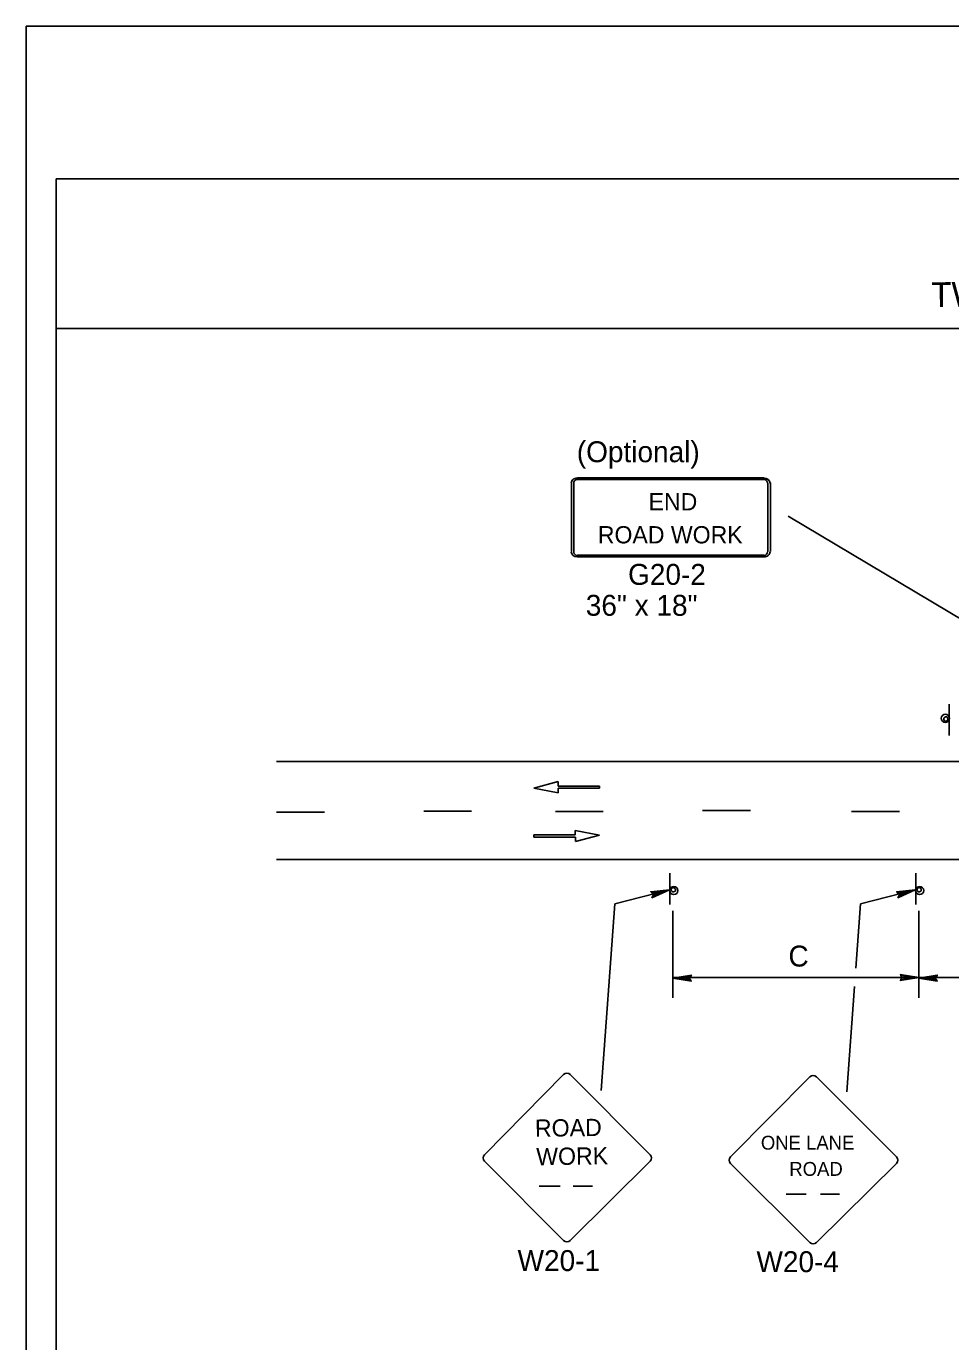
# Model space of a CAD drawing. Extents: x -14145 to -13521, y 30244 to 30661.
# Drawn here: x -13790.17 to -13780.9, y 30518.11 to 30531.31 of the extents above; entities that cross this region are included whole.
import ezdxf

# ---------------------------------------------------------------- set-up
doc = ezdxf.new("R2010")
doc.units = 0
for name, color, linetype in [('1', 7, 'Continuous'), ('10', 7, 'Continuous'), ('2', 7, 'Continuous'), ('3', 7, 'Continuous'), ('4', 7, 'Continuous'), ('61', 7, 'Continuous')]:
    doc.layers.add(name, color=color, linetype=linetype)

msp = doc.modelspace()

# ---------------------------------------------------------------- linework, layer by layer
at = {"layer": '1'}
for p, q in [((-13784.706, 30526.727), (-13784.706, 30526.039)), ((-13784.681, 30526.727), (-13784.681, 30526.039)), ((-13782.772, 30526.778), (-13784.645, 30526.778)), ((-13782.772, 30526.778), (-13784.645, 30526.778)), ((-13782.772, 30526.763), (-13784.645, 30526.763)), ((-13782.772, 30526.763), (-13784.645, 30526.763)), ((-13782.736, 30526.039), (-13782.736, 30526.727)), ((-13782.711, 30526.039), (-13782.711, 30526.727)), ((-13784.645, 30526.002), (-13782.772, 30526.002)), ((-13784.645, 30525.987), (-13782.772, 30525.987)), ((-13780.917, 30524.195), (-13780.917, 30524.507)), ((-13780.917, 30524.195), (-13780.917, 30524.507)), ((-13787.663, 30523.935), (-13761.383, 30523.935)), ((-13784.84, 30523.732), (-13785.082, 30523.666)), ((-13785.082, 30523.666), (-13784.838, 30523.62)), ((-13784.84, 30523.687), (-13784.84, 30523.732)), ((-13784.424, 30523.687), (-13784.84, 30523.687)), ((-13784.838, 30523.62), (-13784.838, 30523.665)), ((-13784.838, 30523.665), (-13784.424, 30523.665)), ((-13784.424, 30523.665), (-13784.424, 30523.687)), ((-13787.183, 30523.425), (-13787.663, 30523.425)), ((-13785.707, 30523.437), (-13786.187, 30523.437)), ((-13784.387, 30523.431), (-13784.867, 30523.431)), ((-13782.911, 30523.443), (-13783.391, 30523.443)), ((-13781.417, 30523.431), (-13781.897, 30523.431)), ((-13784.668, 30523.197), (-13785.082, 30523.197)), ((-13785.082, 30523.197), (-13785.082, 30523.175)), ((-13785.082, 30523.175), (-13784.665, 30523.175)), ((-13784.424, 30523.196), (-13784.668, 30523.242)), ((-13784.668, 30523.242), (-13784.668, 30523.197)), ((-13784.665, 30523.13), (-13784.424, 30523.196)), ((-13784.665, 30523.175), (-13784.665, 30523.13)), ((-13787.663, 30522.951), (-13761.383, 30522.951)), ((-13783.718, 30522.812), (-13783.718, 30522.5)), ((-13783.718, 30522.812), (-13783.718, 30522.5)), ((-13781.252, 30522.812), (-13781.252, 30522.5)), ((-13781.252, 30522.812), (-13781.252, 30522.5)), ((-13784.271, 30522.505), (-13783.724, 30522.645)), ((-13781.805, 30522.505), (-13781.258, 30522.645)), ((-13784.409, 30520.635), (-13784.271, 30522.505)), ((-13781.853, 30521.862), (-13781.805, 30522.505)), ((-13783.688, 30521.563), (-13783.688, 30522.437)), ((-13781.222, 30521.563), (-13781.222, 30522.437)), ((-13781.222, 30521.767), (-13783.688, 30521.767)), ((-13778.756, 30521.767), (-13781.222, 30521.767)), ((-13781.944, 30520.622), (-13781.866, 30521.676)), ((-13784.784, 30520.793), (-13785.579, 30519.99)), ((-13783.915, 30519.99), (-13784.718, 30520.793)), ((-13782.314, 30520.772), (-13783.109, 30519.969)), ((-13781.445, 30519.969), (-13782.248, 30520.772)), ((-13785.579, 30519.924), (-13784.784, 30519.129)), ((-13784.718, 30519.129), (-13783.915, 30519.924)), ((-13783.109, 30519.903), (-13782.314, 30519.108)), ((-13782.248, 30519.108), (-13781.445, 30519.903)), ((-13785.031, 30519.676), (-13784.82, 30519.676)), ((-13784.688, 30519.676), (-13784.495, 30519.676)), ((-13782.552, 30519.595), (-13782.352, 30519.595)), ((-13782.209, 30519.595), (-13782.016, 30519.595))]:
    msp.add_line(p, q, dxfattribs=at)
for points in [[(-13783.904, 30522.621), (-13783.892, 30522.609), (-13783.724, 30522.645), (-13783.904, 30522.621), (-13783.91, 30522.627), (-13783.724, 30522.645), (-13783.886, 30522.591), (-13783.892, 30522.579), (-13783.724, 30522.645), (-13783.898, 30522.567), (-13783.892, 30522.579)], [(-13781.438, 30522.621), (-13781.426, 30522.609), (-13781.258, 30522.645), (-13781.438, 30522.621), (-13781.444, 30522.627), (-13781.258, 30522.645), (-13781.42, 30522.591), (-13781.426, 30522.579), (-13781.258, 30522.645), (-13781.432, 30522.567), (-13781.426, 30522.579)], [(-13783.508, 30521.737), (-13783.514, 30521.749), (-13783.688, 30521.761), (-13783.508, 30521.737), (-13783.502, 30521.731), (-13783.688, 30521.761), (-13783.514, 30521.767), (-13783.508, 30521.779), (-13783.688, 30521.761), (-13783.502, 30521.791), (-13783.508, 30521.779)], [(-13781.402, 30521.791), (-13781.396, 30521.773), (-13781.222, 30521.767), (-13781.402, 30521.791), (-13781.408, 30521.797), (-13781.222, 30521.767), (-13781.396, 30521.761), (-13781.402, 30521.743), (-13781.222, 30521.767), (-13781.408, 30521.737), (-13781.402, 30521.743)], [(-13781.042, 30521.737), (-13781.048, 30521.749), (-13781.222, 30521.761), (-13781.042, 30521.737), (-13781.036, 30521.731), (-13781.222, 30521.761), (-13781.048, 30521.767), (-13781.042, 30521.779), (-13781.222, 30521.761), (-13781.036, 30521.791), (-13781.042, 30521.779)]]:
    msp.add_lwpolyline(points, dxfattribs=at)
for centre in [(-13780.956, 30524.367), (-13783.679, 30522.639), (-13781.213, 30522.639)]:
    msp.add_circle(centre, 0.0408, dxfattribs=at)
for centre, radius, start, end in [((-13780.951, 30524.36), 0.0214, 9.521, 4.2501), ((-13783.684, 30522.647), 0.0214, 189.521, 184.2501), ((-13781.218, 30522.647), 0.0214, 189.521, 184.2501), ((-13784.751, 30520.76), 0.0465, 45, 135), ((-13782.282, 30520.739), 0.0465, 45, 135), ((-13785.546, 30519.957), 0.0465, 135, 225), ((-13783.948, 30519.957), 0.0465, 315, 45), ((-13783.077, 30519.936), 0.0465, 135, 225), ((-13781.479, 30519.936), 0.0465, 315, 45), ((-13784.751, 30519.162), 0.0465, 225, 315), ((-13782.282, 30519.141), 0.0465, 225, 315)]:
    msp.add_arc(centre, radius, start, end, dxfattribs=at)
for centre, major_axis, ratio, start_param, end_param in [((-13784.647, 30526.725), (0.0609, 0), 0.839899, 1.570796, 3.141593), ((-13784.647, 30526.725), (0, -0.0365), 0.999938, 3.141593, 4.712389), ((-13782.775, 30526.725), (-0.0609, 0), 0.839899, 3.141593, 4.712389), ((-13782.775, 30526.725), (0, 0.0365), 0.999938, 4.712389, 6.283185), ((-13784.647, 30526.037), (0.0609, 0), 0.839899, 3.141593, 4.712389), ((-13784.647, 30526.037), (0, -0.0365), 0.999938, 4.712389, 6.283185), ((-13782.775, 30526.037), (0, 0.0365), 0.999938, 3.141593, 4.712389), ((-13782.775, 30526.037), (-0.0609, 0), 0.839899, 1.570796, 3.141593)]:
    msp.add_ellipse(centre, major_axis=major_axis, ratio=ratio, start_param=start_param, end_param=end_param, dxfattribs=at)
at = {"layer": '10'}
for p, q in [((-13789.874, 30529.777), (-13758.422, 30529.777)), ((-13789.874, 30507.207), (-13789.874, 30529.777)), ((-13789.874, 30528.277), (-13758.422, 30528.277))]:
    msp.add_line(p, q, dxfattribs=at)
at = {"layer": '3'}
msp.add_lwpolyline([(-13782.531, 30526.393), (-13780.281, 30525.055)], dxfattribs=at)
at = {"layer": '61'}
msp.add_lwpolyline([(-13790.174, 30531.307), (-13757.174, 30531.307), (-13757.174, 30505.807), (-13790.174, 30505.807)], close=True, dxfattribs=at)

# ---------------------------------------------------------------- texts
at = {"layer": '1'}
for s, height, p in [('END', 0.173, (-13783.932, 30526.452)), ('ROAD WORK', 0.173, (-13784.441, 30526.121)), ('ONE LANE', 0.1386, (-13782.806, 30520.041)), ('ROAD', 0.1389, (-13782.521, 30519.778))]:
    msp.add_text(s, height=height, dxfattribs=at).set_placement(p)
for s, height, rotation, p in [('ROAD', 0.1735, 0.7566, (-13785.071, 30520.169)), ('WORK', 0.1733, 0.7588, (-13785.058, 30519.884))]:
    msp.add_text(s, height=height, rotation=rotation, dxfattribs=at).set_placement(p)
at = {"layer": '2'}
for s, p in [('(Optional)', (-13784.652, 30526.935)), ('G20-2', (-13784.138, 30525.705)), ('36" x 18"', (-13784.562, 30525.395)), ('C', (-13782.529, 30521.877)), ('W20-1', (-13785.246, 30518.823)), ('W20-4', (-13782.85, 30518.812))]:
    msp.add_text(s, height=0.21, dxfattribs=at).set_placement(p)
at = {"layer": '4'}
msp.add_text('TWO-LANE, TWO-WAY ROADWAY - SELF-REGULATING LANE CLOSURE', height=0.25, rotation=0.31, dxfattribs=at).set_placement((-13781.097, 30528.49))

doc.saveas('drawing.dxf')
